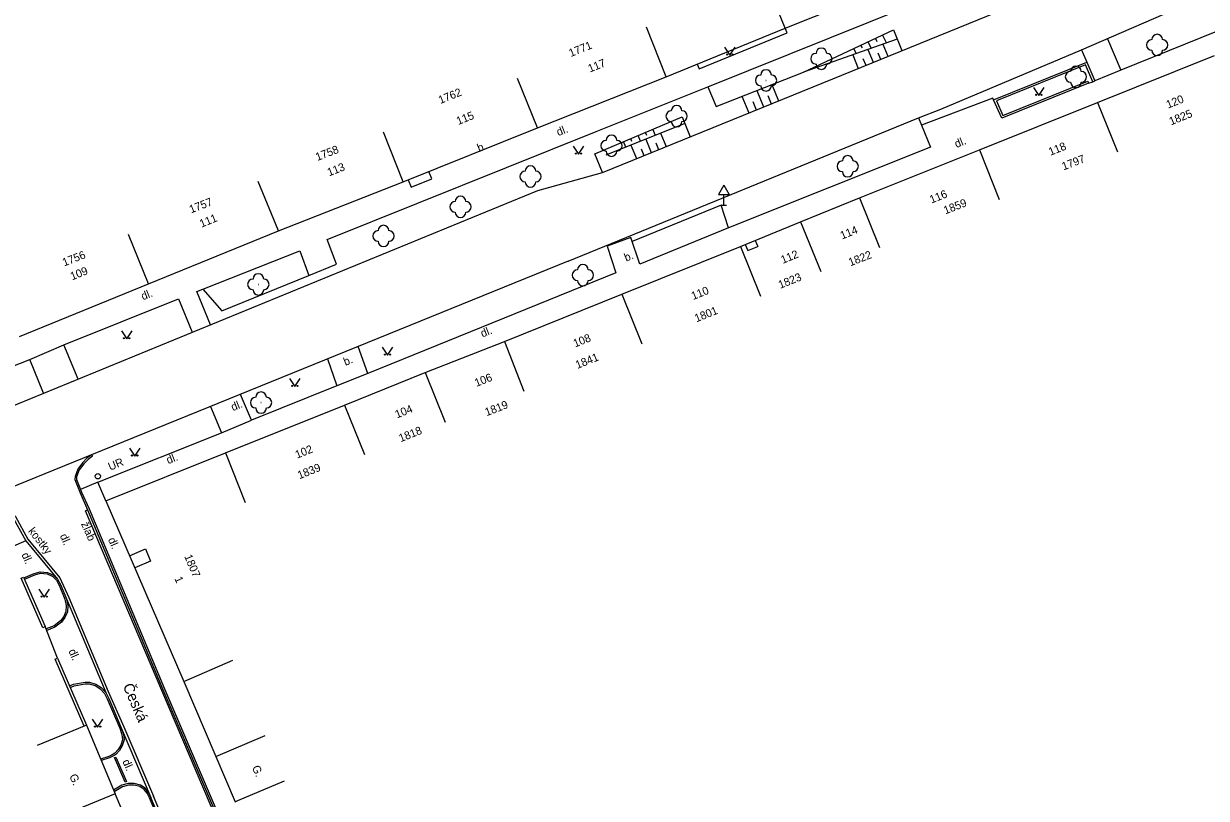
# Model space of a CAD drawing. Extents: x -584400 to -581602, y -1210894 to -1208793.
# Drawn here: x -582418.7 to -582307.8, y -1209333 to -1209260.4 of the extents above; entities that cross this region are included whole.
import ezdxf

# ---------------------------------------------------------------- set-up
doc = ezdxf.new("R2010")
doc.units = 0
for name, color, linetype in [('BUDOVY_MĚŘ', 7, 'Continuous'), ('NÁZVY_ULIC_TOK_SMĚR', 7, 'Continuous'), ('POMOC_POPIS', 7, 'Continuous'), ('ROZHRANÍ_PLOCH', 7, 'Continuous'), ('VÝŠKOPIS', 7, 'Continuous'), ('ZELEŇ', 7, 'Continuous'), ('ZN_DOPLŇKOVÉ', 7, 'Continuous'), ('ZN_KULTUR', 7, 'Continuous'), ('Č_POPIS_EVID', 7, 'Continuous')]:
    doc.layers.add(name, color=color, linetype=linetype)

msp = doc.modelspace()

# ---------------------------------------------------------------- linework, layer by layer
at = {"layer": 'BUDOVY_MĚŘ'}
for points in [[(-582347.31, -1209260.78), (-582349.2, -1209256.15)], [(-582347.31, -1209260.78), (-582336.16, -1209256.33)], [(-582358.47, -1209265.33), (-582360.32, -1209260.68)], [(-582358.47, -1209265.33), (-582347.31, -1209260.78)], [(-582318.04, -1209267.75), (-582307.08, -1209263.34)], [(-582370.54, -1209270.14), (-582372.4, -1209265.5)], [(-582370.54, -1209270.14), (-582358.47, -1209265.33)], [(-582329.11, -1209272.2), (-582318.04, -1209267.75)], [(-582318.04, -1209267.75), (-582316.17, -1209272.39)], [(-582383.12, -1209275.18), (-582370.54, -1209270.14)], [(-582383.12, -1209275.18), (-582384.95, -1209270.53)], [(-582340.34, -1209276.7), (-582329.11, -1209272.2)], [(-582329.11, -1209272.2), (-582327.25, -1209276.84)], [(-582394.8, -1209279.77), (-582396.7, -1209275.15)], [(-582394.8, -1209279.77), (-582383.12, -1209275.18)], [(-582345.88, -1209278.95), (-582340.34, -1209276.7)], [(-582340.34, -1209276.7), (-582338.46, -1209281.33)], [(-582351.49, -1209281.26), (-582345.88, -1209278.95)], [(-582345.88, -1209278.95), (-582343.98, -1209283.58)], [(-582406.97, -1209284.76), (-582408.85, -1209280.13)], [(-582406.97, -1209284.76), (-582394.8, -1209279.77)], [(-582362.63, -1209285.72), (-582351.49, -1209281.26)], [(-582351.49, -1209281.26), (-582349.63, -1209285.9)], [(-582419.07, -1209289.67), (-582406.97, -1209284.76)], [(-582373.63, -1209290.16), (-582362.63, -1209285.72)], [(-582362.63, -1209285.72), (-582360.76, -1209290.36)], [(-582381.06, -1209293.07), (-582373.63, -1209290.16)], [(-582373.63, -1209290.16), (-582371.81, -1209294.81)], [(-582388.6, -1209296.12), (-582381.06, -1209293.07)], [(-582381.06, -1209293.07), (-582379.19, -1209297.71)], [(-582399.77, -1209300.6), (-582388.6, -1209296.12)], [(-582388.6, -1209296.12), (-582386.74, -1209300.76)], [(-582410.97, -1209305.09), (-582399.77, -1209300.6)], [(-582399.77, -1209300.6), (-582397.91, -1209305.24)], [(-582410.97, -1209305.09), (-582403.68, -1209322.01)], [(-582403.68, -1209322.01), (-582399.09, -1209320.03)], [(-582403.68, -1209322.01), (-582400.66, -1209329.05)], [(-582412.79, -1209326.1), (-582413.02, -1209326.2), (-582417.41, -1209328.01)], [(-582412.79, -1209326.1), (-582410.12, -1209332.55), (-582414.74, -1209334.46)], [(-582400.66, -1209329.05), (-582396.06, -1209327.08)], [(-582400.66, -1209329.05), (-582398.85, -1209333.29), (-582398.62, -1209333.19), (-582394.25, -1209331.33)]]:
    msp.add_lwpolyline(points, dxfattribs=at)
at = {"layer": 'ROZHRANÍ_PLOCH'}
for points in [[(-582354.55, -1209266.27), (-582328.04, -1209255.6), (-582313.99, -1209249.96), (-582313.27, -1209251.33)], [(-582370.5, -1209276), (-582364.44, -1209274.31), (-582342.86, -1209265.53), (-582311.15, -1209252.59), (-582308.6, -1209250.94)], [(-582319.54, -1209262.83), (-582309.01, -1209258.25), (-582302.7, -1209255.48), (-582301.84, -1209255.1), (-582300.96, -1209254.8), (-582300.05, -1209254.58), (-582299.06, -1209254.43)], [(-582302.72, -1209259.46), (-582303.23, -1209258.25), (-582304.26, -1209258.66), (-582303.81, -1209259.86), (-582315.84, -1209264.73)], [(-582355.57, -1209264.15), (-582355.38, -1209264.59), (-582347.13, -1209261.23), (-582347.31, -1209260.78)], [(-582317.11, -1209261.78), (-582315.84, -1209264.73)], [(-582334.81, -1209269.2), (-582332.73, -1209268.37), (-582319.54, -1209262.83)], [(-582319.54, -1209262.83), (-582319.05, -1209263.96)], [(-582315.84, -1209264.73), (-582318.29, -1209265.73)], [(-582391.95, -1209283.96), (-582389.37, -1209282.89), (-582390.24, -1209280.58), (-582365.04, -1209270.47), (-582354.55, -1209266.27)], [(-582318.87, -1209265.95), (-582318.47, -1209265.81)], [(-582327.78, -1209267.49), (-582327.84, -1209267.35), (-582334.53, -1209269.89)], [(-582367.66, -1209282.61), (-582334.81, -1209269.2)], [(-582334.53, -1209269.89), (-582333.68, -1209271.93), (-582352.61, -1209279.5)], [(-582334.81, -1209269.2), (-582334.53, -1209269.89)], [(-582382.66, -1209274.99), (-582382.38, -1209275.7), (-582380.42, -1209274.91), (-582380.7, -1209274.21)], [(-582458.84, -1209312.26), (-582421.71, -1209297.01), (-582370.5, -1209276)], [(-582352.61, -1209279.5), (-582353.32, -1209277.38)], [(-582352.61, -1209279.5), (-582360.95, -1209282.9), (-582361.77, -1209280.4), (-582363.99, -1209281.23), (-582363.17, -1209283.72), (-582382.13, -1209291.41), (-582386.44, -1209293.16), (-582389.32, -1209294.32), (-582397.34, -1209297.52)], [(-582351.05, -1209281.07), (-582350.81, -1209281.63), (-582349.89, -1209281.25)], [(-582350.12, -1209280.69), (-582349.89, -1209281.25)], [(-582401.89, -1209285.25), (-582392.81, -1209281.65), (-582391.95, -1209283.96)], [(-582367.66, -1209282.61), (-582412.32, -1209300.79)], [(-582401.89, -1209285.25), (-582400.1, -1209287.27), (-582391.95, -1209283.96)], [(-582402.45, -1209285.47), (-582401.89, -1209285.25)], [(-582401.17, -1209288.58), (-582402.45, -1209285.47)], [(-582414.91, -1209290.45), (-582404.18, -1209286.14)], [(-582404.18, -1209286.14), (-582402.88, -1209289.29)], [(-582418.11, -1209291.83), (-582414.91, -1209290.45)], [(-582413.59, -1209293.68), (-582414.91, -1209290.45)], [(-582386.44, -1209293.16), (-582387.34, -1209290.62)], [(-582447.56, -1209303.54), (-582435.33, -1209298.63), (-582433.04, -1209297.74), (-582427.44, -1209295.5), (-582418.11, -1209291.83)], [(-582416.81, -1209295), (-582418.11, -1209291.83)], [(-582390.21, -1209291.79), (-582389.32, -1209294.32)], [(-582397.34, -1209297.52), (-582398.37, -1209295.11)], [(-582401.17, -1209296.25), (-582400.13, -1209298.7)], [(-582411.73, -1209303.33), (-582400.13, -1209298.7), (-582397.34, -1209297.52)], [(-582412.32, -1209300.79), (-582423.64, -1209305.38)], [(-582412.32, -1209300.79), (-582412.75, -1209301.09), (-582413.18, -1209301.53), (-582413.6, -1209302.12), (-582413.87, -1209302.81), (-582413.89, -1209303.1), (-582413.39, -1209304.35), (-582412.69, -1209305.94), (-582405.63, -1209322.78), (-582397.82, -1209341.03), (-582397.77, -1209341.14), (-582387.66, -1209364.98), (-582387.6, -1209365.12), (-582378.97, -1209385.44), (-582373.87, -1209397.44), (-582373.82, -1209397.56), (-582371.76, -1209402.43), (-582371.34, -1209403.4), (-582370.91, -1209404.06), (-582370.09, -1209404.78), (-582369.46, -1209405.23), (-582368.65, -1209405.6), (-582368.13, -1209405.69), (-582367.46, -1209405.77)], [(-582412.32, -1209300.79), (-582412.23, -1209300.91), (-582412.65, -1209301.21), (-582413.06, -1209301.63), (-582413.47, -1209302.19), (-582413.72, -1209302.84), (-582413.74, -1209303.08), (-582413.36, -1209304.02), (-582413.25, -1209304.29), (-582412.56, -1209305.85), (-582405.49, -1209322.72), (-582397.68, -1209340.97)], [(-582410.97, -1209305.09), (-582411.73, -1209303.33), (-582413.36, -1209304.02)], [(-582423.64, -1209305.38), (-582422.97, -1209305.25), (-582422.33, -1209305.26), (-582421.56, -1209305.43), (-582420.78, -1209305.8), (-582420.21, -1209306.19), (-582419.63, -1209306.74), (-582418.49, -1209308.84), (-582419.86, -1209309.44)], [(-582422.71, -1209305), (-582422.3, -1209305.01), (-582421.48, -1209305.19), (-582420.66, -1209305.58), (-582420.05, -1209306), (-582419.46, -1209306.56), (-582418.3, -1209308.68), (-582415.3, -1209312.29), (-582414.45, -1209314.16), (-582410.76, -1209322.95), (-582409.31, -1209326.26), (-582406.53, -1209332.78)], [(-582371.76, -1209402.43), (-582371.89, -1209402.52), (-582373.96, -1209397.52), (-582379.12, -1209385.48), (-582387.76, -1209365.1), (-582397.95, -1209341.15), (-582405.75, -1209322.85), (-582412.89, -1209306.03), (-582412.69, -1209305.94)], [(-582418.49, -1209308.84), (-582415.5, -1209312.44)], [(-582408.75, -1209310.23), (-582407.28, -1209309.59), (-582406.79, -1209310.74), (-582408.26, -1209311.37)], [(-582418.67, -1209312.31), (-582417.69, -1209311.9), (-582417.13, -1209311.73), (-582416.44, -1209311.8), (-582415.88, -1209312.07), (-582415.5, -1209312.44), (-582415.24, -1209312.93), (-582414.68, -1209314.26), (-582414.55, -1209314.9), (-582414.59, -1209315.49), (-582414.81, -1209316.01), (-582415.13, -1209316.45), (-582415.76, -1209316.92), (-582416.5, -1209317.23)], [(-582418.62, -1209312.44), (-582417.64, -1209312.03), (-582417.12, -1209311.87), (-582416.48, -1209311.94), (-582415.96, -1209312.19), (-582415.61, -1209312.52), (-582415.37, -1209312.99), (-582414.81, -1209314.3), (-582414.69, -1209314.91), (-582414.73, -1209315.46), (-582414.93, -1209315.94), (-582415.23, -1209316.35), (-582415.83, -1209316.8), (-582416.56, -1209317.1)], [(-582414.68, -1209314.26), (-582410.99, -1209323.05)], [(-582414.38, -1209322.43), (-582414, -1209322.28), (-582412.93, -1209322.09), (-582412.51, -1209322.09), (-582411.91, -1209322.26), (-582411.41, -1209322.6), (-582410.99, -1209323.05), (-582410.71, -1209323.6), (-582409.54, -1209326.36), (-582409.33, -1209326.95), (-582409.28, -1209327.49), (-582409.44, -1209328.06), (-582409.71, -1209328.5), (-582410.05, -1209328.85), (-582410.33, -1209329.03), (-582410.65, -1209329.19), (-582411.41, -1209329.44)], [(-582414.32, -1209322.57), (-582413.96, -1209322.43), (-582412.92, -1209322.24), (-582412.53, -1209322.24), (-582411.97, -1209322.4), (-582411.51, -1209322.72), (-582411.11, -1209323.14), (-582410.85, -1209323.66), (-582409.68, -1209326.41), (-582409.48, -1209326.98), (-582409.43, -1209327.48), (-582409.58, -1209328), (-582409.83, -1209328.41), (-582410.15, -1209328.73), (-582410.4, -1209328.9), (-582410.71, -1209329.05), (-582411.47, -1209329.3)], [(-582409.54, -1209326.36), (-582406.76, -1209332.88)], [(-582409.06, -1209331.41), (-582409.18, -1209331.47), (-582410.18, -1209329.16), (-582410.06, -1209329.1), (-582409.06, -1209331.41)], [(-582406.77, -1209340.49), (-582406.05, -1209340.3), (-582405.46, -1209340.03), (-582404.99, -1209339.59), (-582404.65, -1209339.15), (-582404.43, -1209338.66), (-582404.69, -1209337.78), (-582406.76, -1209332.88), (-582406.98, -1209332.42), (-582407.3, -1209332.03), (-582407.74, -1209331.73), (-582408.32, -1209331.58), (-582408.89, -1209331.59), (-582409.48, -1209331.74), (-582410.26, -1209332.21)], [(-582406.82, -1209340.35), (-582406.1, -1209340.16), (-582405.55, -1209339.9), (-582405.1, -1209339.49), (-582404.78, -1209339.07), (-582404.59, -1209338.65), (-582404.83, -1209337.83), (-582406.9, -1209332.94), (-582407.11, -1209332.5), (-582407.4, -1209332.14), (-582407.8, -1209331.87), (-582408.34, -1209331.73), (-582408.87, -1209331.74), (-582409.42, -1209331.88), (-582410.2, -1209332.35)], [(-582404.45, -1209337.7), (-582406.53, -1209332.78)]]:
    msp.add_lwpolyline(points, dxfattribs=at)
at = {"layer": 'VÝŠKOPIS'}
for points in [[(-582345.6, -1209264.91), (-582337.16, -1209260.93), (-582336.37, -1209262.88)], [(-582336.81, -1209261.8), (-582345.6, -1209264.91)], [(-582340.08, -1209262.64), (-582340.21, -1209262.37)], [(-582339.25, -1209262.66), (-582339.54, -1209262.05)], [(-582338.7, -1209262.07), (-582338.86, -1209261.73)], [(-582337.83, -1209262.16), (-582338.19, -1209261.41)], [(-582338.15, -1209262.27), (-582337.68, -1209263.42)], [(-582340.98, -1209263.27), (-582340.46, -1209264.55)], [(-582340.66, -1209263.16), (-582340.89, -1209262.69)], [(-582339.56, -1209262.77), (-582339.07, -1209263.98)], [(-582338.62, -1209263.11), (-582338.38, -1209263.7)], [(-582340.02, -1209263.64), (-582339.76, -1209264.26)], [(-582354.55, -1209266.27), (-582353.78, -1209268.12), (-582345.6, -1209264.91)], [(-582349.96, -1209266.62), (-582349.34, -1209268.16)], [(-582348.57, -1209266.07), (-582347.95, -1209267.6)], [(-582351.36, -1209267.17), (-582350.73, -1209268.73)], [(-582350.35, -1209267.67), (-582350.03, -1209268.45)], [(-582348.95, -1209267.11), (-582348.64, -1209267.88)], [(-582364.44, -1209274.31), (-582365.15, -1209272.55), (-582356.97, -1209269.11), (-582356.22, -1209270.96)], [(-582356.72, -1209269.73), (-582364.12, -1209272.7)], [(-582361.67, -1209271.4), (-582361.78, -1209271.13)], [(-582360.86, -1209271.39), (-582361.09, -1209270.84)], [(-582360.28, -1209270.83), (-582360.4, -1209270.55)], [(-582360.38, -1209271.2), (-582359.87, -1209272.45)], [(-582359.47, -1209270.83), (-582359.71, -1209270.26)], [(-582358.99, -1209270.64), (-582358.48, -1209271.88)], [(-582362.25, -1209271.95), (-582362.48, -1209271.42)], [(-582361.77, -1209271.76), (-582361.26, -1209273.01)], [(-582360.82, -1209272.1), (-582360.56, -1209272.73)], [(-582359.43, -1209271.54), (-582359.18, -1209272.17)], [(-582353.32, -1209277.38), (-582361.65, -1209280.77)]]:
    msp.add_lwpolyline(points, dxfattribs=at)
at = {"layer": 'ZELEŇ'}
for centre in [(-582312.45, -1209262.36), (-582343.92, -1209263.65), (-582349.11, -1209265.68), (-582320.06, -1209265.34), (-582357.49, -1209269.03), (-582363.59, -1209271.8), (-582341.45, -1209273.73), (-582371.18, -1209274.69), (-582377.74, -1209277.53), (-582384.96, -1209280.26), (-582366.27, -1209283.93), (-582396.69, -1209284.8), (-582396.44, -1209295.88)]:
    msp.add_circle(centre, 0.0005, dxfattribs=at)
for centre, start, end in [((-582312.95, -1209262.36), 90, 270), ((-582312.45, -1209261.86), 0, 180), ((-582311.95, -1209262.36), 270, 90), ((-582344.42, -1209263.65), 90, 270), ((-582343.92, -1209263.15), 0, 180), ((-582343.42, -1209263.65), 270, 90), ((-582312.45, -1209262.86), 180, 360), ((-582343.92, -1209264.15), 180, 360), ((-582320.06, -1209264.84), 0, 180), ((-582349.61, -1209265.68), 90, 270), ((-582349.11, -1209265.18), 0, 180), ((-582348.61, -1209265.68), 270, 90), ((-582320.56, -1209265.34), 90, 270), ((-582319.56, -1209265.34), 270, 90), ((-582349.11, -1209266.18), 180, 360), ((-582320.06, -1209265.84), 180, 360), ((-582357.99, -1209269.03), 90, 270), ((-582357.49, -1209268.53), 0, 180), ((-582356.99, -1209269.03), 270, 90), ((-582357.49, -1209269.53), 180, 360), ((-582363.59, -1209271.3), 0, 180), ((-582364.09, -1209271.8), 90, 270), ((-582363.59, -1209272.3), 180, 360), ((-582363.09, -1209271.8), 270, 90), ((-582341.95, -1209273.73), 90, 270), ((-582341.45, -1209273.23), 0, 180), ((-582340.95, -1209273.73), 270, 90), ((-582371.68, -1209274.69), 90, 270), ((-582371.18, -1209274.19), 0, 180), ((-582370.68, -1209274.69), 270, 90), ((-582341.45, -1209274.23), 180, 360), ((-582371.18, -1209275.19), 180, 360), ((-582377.74, -1209277.03), 0, 180), ((-582378.24, -1209277.53), 90, 270), ((-582377.24, -1209277.53), 270, 90), ((-582377.74, -1209278.03), 180, 360), ((-582385.46, -1209280.26), 90, 270), ((-582384.96, -1209279.76), 0, 180), ((-582384.46, -1209280.26), 270, 90), ((-582384.96, -1209280.76), 180, 360), ((-582366.77, -1209283.93), 90, 270), ((-582366.27, -1209283.43), 0, 180), ((-582365.77, -1209283.93), 270, 90), ((-582397.19, -1209284.8), 90, 270), ((-582396.69, -1209284.3), 0, 180), ((-582396.19, -1209284.8), 270, 90), ((-582366.27, -1209284.43), 180, 360), ((-582396.69, -1209285.3), 180, 360), ((-582396.94, -1209295.88), 90, 270), ((-582396.44, -1209295.38), 0, 180), ((-582395.94, -1209295.88), 270, 90), ((-582396.44, -1209296.38), 180, 360)]:
    msp.add_arc(centre, 0.5, start, end, dxfattribs=at)
at = {"layer": 'ZN_DOPLŇKOVÉ'}
for p, q in [((-582353.06, -1209275.5), (-582353.56, -1209276.37)), ((-582353.06, -1209275.5), (-582352.56, -1209276.37)), ((-582353.56, -1209276.37), (-582352.56, -1209276.37)), ((-582353.06, -1209277.37), (-582353.06, -1209276.37)), ((-582353.31, -1209277.37), (-582352.81, -1209277.37))]:
    msp.add_line(p, q, dxfattribs=at)
for points in [[(-582318.47, -1209265.81), (-582319.16, -1209264.22), (-582327.52, -1209267.6), (-582326.91, -1209268.97), (-582318.94, -1209265.76), (-582318.87, -1209265.95), (-582327.01, -1209269.23), (-582327.78, -1209267.49), (-582319.05, -1209263.96), (-582318.29, -1209265.73)], [(-582318.47, -1209265.81), (-582318.29, -1209265.73)], [(-582418.93, -1209312.34), (-582418.7, -1209312.24), (-582416.66, -1209316.88), (-582416.89, -1209316.98)], [(-582416.89, -1209316.98), (-582418.93, -1209312.34)], [(-582415.5, -1209319.84), (-582416.66, -1209316.88)], [(-582415.73, -1209319.94), (-582415.5, -1209319.84), (-582412.79, -1209326.1)], [(-582413.02, -1209326.2), (-582415.73, -1209319.94)], [(-582407.34, -1209339.07), (-582410.12, -1209332.55)]]:
    msp.add_lwpolyline(points, dxfattribs=at)
for radius in [0.25, 0.0005]:
    msp.add_circle((-582411.73, -1209302.79), radius, dxfattribs=at)
at = {"layer": 'ZN_KULTUR'}
for points in [[(-582353, -1209262.55), (-582352.5, -1209263.3), (-582352, -1209262.55)], [(-582324.03, -1209266.33), (-582323.53, -1209267.08), (-582323.03, -1209266.33)], [(-582367.18, -1209271.84), (-582366.68, -1209272.59), (-582366.18, -1209271.84)], [(-582409.53, -1209289.15), (-582409.03, -1209289.9), (-582408.53, -1209289.15)], [(-582385.08, -1209290.68), (-582384.58, -1209291.43), (-582384.08, -1209290.68)], [(-582393.76, -1209293.62), (-582393.26, -1209294.37), (-582392.76, -1209293.62)], [(-582408.78, -1209300.14), (-582408.28, -1209300.89), (-582407.78, -1209300.14)], [(-582417.27, -1209313.36), (-582416.77, -1209314.11), (-582416.27, -1209313.36)], [(-582412.25, -1209325.55), (-582411.75, -1209326.3), (-582411.25, -1209325.55)]]:
    msp.add_lwpolyline(points, dxfattribs=at)
for centre in [(-582352.75, -1209263.25), (-582352.25, -1209263.25), (-582323.78, -1209267.03), (-582323.28, -1209267.03), (-582366.93, -1209272.54), (-582366.43, -1209272.54), (-582409.28, -1209289.85), (-582408.78, -1209289.85), (-582384.83, -1209291.38), (-582384.33, -1209291.38), (-582393.51, -1209294.32), (-582393.01, -1209294.32), (-582408.53, -1209300.84), (-582408.03, -1209300.84), (-582417.02, -1209314.06), (-582416.52, -1209314.06), (-582412, -1209326.25), (-582411.5, -1209326.25)]:
    msp.add_circle(centre, 0.05, dxfattribs=at)

# ---------------------------------------------------------------- texts
at = {"layer": 'NÁZVY_ULIC_TOK_SMĚR'}
msp.add_text('Česká', height=1, rotation=293.2829, dxfattribs=at).set_placement((-582409.41, -1209322.44))
at = {"layer": 'POMOC_POPIS'}
for s, rotation, p in [('dl.', 22.0611, (-582368.57, -1209270.91)), ('dl.', 22.0986, (-582331.26, -1209272.02)), ('b.', 21.8367, (-582376, -1209272.4)), ('b.', 22.0986, (-582362.22, -1209282.67)), ('dl.', 22.0611, (-582407.5, -1209286.3)), ('dl.', 22.0986, (-582375.68, -1209289.78)), ('b.', 22.0986, (-582388.53, -1209292.44)), ('dl.', 22.0986, (-582399.07, -1209296.69)), ('UR', 22.1997, (-582410.58, -1209302.27)), ('dl.', 22.0986, (-582405.13, -1209301.66)), ('kostky', 308.2209, (-582418.3, -1209307.94)), ('žlab', 293.5058, (-582413.32, -1209307.24)), ('dl.', 293.5058, (-582415.31, -1209308.36)), ('dl.', 293.5058, (-582410.8, -1209308.71)), ('dl.', 293.5058, (-582418.91, -1209310.12)), ('dl.', 293.5058, (-582414.5, -1209319.16)), ('dl.', 293.5058, (-582409.45, -1209329.51)), ('G.', 293.0418, (-582397.3, -1209330.07)), ('G.', 292.5074, (-582414.42, -1209330.87))]:
    msp.add_text(s, height=0.75, rotation=rotation, dxfattribs=at).set_placement(p)
at = {"layer": 'Č_POPIS_EVID'}
for s, rotation, p in [('1771', 22.0774, (-582367.41, -1209263.5)), ('117', 21.7269, (-582365.62, -1209264.95)), ('1762', 22.0774, (-582379.63, -1209267.9)), ('120', 21.9203, (-582311.43, -1209268.33)), ('115', 21.8367, (-582377.95, -1209269.87)), ('1825', 21.8923, (-582311.15, -1209269.9)), ('1758', 21.0876, (-582391.16, -1209273.24)), ('118', 21.8968, (-582322.45, -1209272.75)), ('113', 21.4716, (-582390.06, -1209274.68)), ('1797', 21.0876, (-582321.22, -1209274.12)), ('1757', 21.0876, (-582403, -1209278.15)), ('116', 21.8401, (-582333.6, -1209277.23)), ('1859', 21.0876, (-582332.3, -1209278.24)), ('111', 22.283, (-582402.02, -1209279.49)), ('114', 22.1092, (-582341.98, -1209280.6)), ('1756', 21.0876, (-582414.89, -1209283.12)), ('112', 22.34, (-582347.54, -1209282.88)), ('1822', 21.0876, (-582341.21, -1209283.11)), ('109', 22.075, (-582414.14, -1209284.43)), ('1823', 21.8923, (-582347.78, -1209285.22)), ('110', 21.836, (-582355.94, -1209286.27)), ('1801', 21.8923, (-582355.63, -1209288.36)), ('108', 21.9718, (-582367, -1209290.72)), ('1841', 21.8923, (-582366.79, -1209292.73)), ('106', 21.4, (-582376.25, -1209294.41)), ('104', 22.0028, (-582383.7, -1209297.37)), ('1819', 21.0876, (-582375.29, -1209297.16)), ('1818', 21.8923, (-582383.35, -1209299.6)), ('102', 21.8757, (-582393.06, -1209301.14)), ('1839', 21.8923, (-582392.84, -1209303.07)), ('1807', 293.0201, (-582403.65, -1209310.29)), ('1', 293.3146, (-582404.57, -1209312.36))]:
    msp.add_text(s, height=0.75, rotation=rotation, dxfattribs=at).set_placement(p)

doc.saveas('drawing.dxf')
